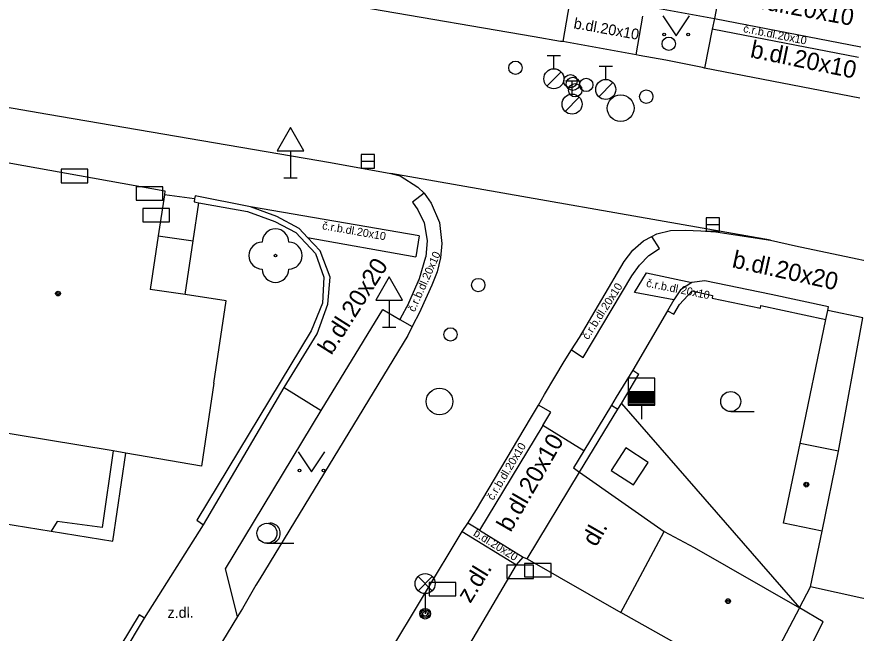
# Model space of a CAD drawing. Extents: x -595546 to -593986, y -1160845 to -1159202.
# Drawn here: x -594768.38 to -594736.96, y -1160794.61 to -1160771.54 of the extents above; entities that cross this region are included whole.
import ezdxf

# ---------------------------------------------------------------- set-up
doc = ezdxf.new("R2010")
doc.units = 0
for name, color, linetype in [('Level 22', 7, 'Continuous'), ('Level 24', 7, 'Continuous'), ('Level 26', 7, 'Continuous'), ('Level 27', 7, 'Continuous'), ('Level 28', 7, 'Continuous'), ('Level 33', 7, 'Continuous'), ('Level 34', 7, 'Continuous'), ('Level 36', 7, 'Continuous'), ('Level 39', 7, 'Continuous'), ('Specificka linie pasportu komunikaci', 7, 'Continuous'), ('TM - budovy zdene_ betonove - VP', 7, 'Continuous'), ('TM - chodniky - VP', 7, 'Continuous'), ('TM - komunikace - VP', 7, 'Continuous'), ('TM - plot drateny_ kovovy - VP', 7, 'Continuous'), ('TM - plot zdeny_ ohradni zed - VP', 7, 'Continuous'), ('TM - podezdivka plotu - VP', 7, 'Continuous'), ('TM - popis povrchu', 7, 'Continuous'), ('TM - rozhrani mezi zpev. plochami mezi sebou - VP', 7, 'Continuous'), ('TM - rozhrani ploch obecne - VP', 7, 'Continuous'), ('TM - vjezd na pozemek', 7, 'Continuous')]:
    doc.layers.add(name, color=color, linetype=linetype)

msp = doc.modelspace()

# ---------------------------------------------------------------- linework, layer by layer
at = {"layer": 'Level 22'}
msp.add_circle((-594758.7, -1160780.48), 0.05, dxfattribs=at)
for centre, start, end in [((-594758.7, -1160779.98), 0, 180), ((-594759.2, -1160780.48), 90, 270), ((-594758.2, -1160780.48), 270, 90), ((-594758.7, -1160780.98), 180, 0)]:
    msp.add_arc(centre, 0.5, start, end, dxfattribs=at)
at = {"layer": 'Level 24'}
for points in [[(-594766.728, -1160777.749), (-594765.728, -1160777.749), (-594765.728, -1160777.249), (-594766.728, -1160777.249)], [(-594763.917, -1160778.408), (-594762.917, -1160778.408), (-594762.917, -1160777.908), (-594763.917, -1160777.908)], [(-594763.667, -1160779.218), (-594762.667, -1160779.218), (-594762.667, -1160778.718), (-594763.667, -1160778.718)], [(-594750.047, -1160792.568), (-594749.047, -1160792.568), (-594749.047, -1160792.068), (-594750.047, -1160792.068)], [(-594749.378, -1160792.499), (-594748.378, -1160792.499), (-594748.378, -1160791.999), (-594749.378, -1160791.999)], [(-594752.947, -1160793.218), (-594751.947, -1160793.218), (-594751.947, -1160792.718), (-594752.947, -1160792.718)]]:
    msp.add_lwpolyline(points, close=True, dxfattribs=at)
at = {"layer": 'Level 26'}
msp.add_lwpolyline([(-594745.295, -1160789.062), (-594744.748, -1160788.225), (-594745.585, -1160787.678), (-594746.132, -1160788.515)], close=True, dxfattribs=at)
at = {"layer": 'Level 27'}
for p, q in [((-594755.49, -1160776.95), (-594754.99, -1160776.95)), ((-594742.58, -1160779.31), (-594742.08, -1160779.31))]:
    msp.add_line(p, q, dxfattribs=at)
for points in [[(-594755.49, -1160777.2), (-594754.99, -1160777.2), (-594754.99, -1160776.7), (-594755.49, -1160776.7)], [(-594742.58, -1160779.56), (-594742.08, -1160779.56), (-594742.08, -1160779.06), (-594742.58, -1160779.06)]]:
    msp.add_lwpolyline(points, close=True, dxfattribs=at)
for centre in [(-594745.78, -1160774.96), (-594752.56, -1160785.94)]:
    msp.add_circle(centre, 0.5, dxfattribs=at)
at = {"layer": 'Level 28'}
for p, q in [((-594748.53, -1160772.985), (-594748.03, -1160772.985)), ((-594748.28, -1160773.485), (-594748.28, -1160772.985)), ((-594746.59, -1160773.385), (-594746.09, -1160773.385)), ((-594746.34, -1160773.885), (-594746.34, -1160773.385)), ((-594748.538, -1160774.132), (-594748.008, -1160773.602)), ((-594747.85, -1160773.935), (-594747.35, -1160773.935)), ((-594747.6, -1160774.435), (-594747.6, -1160773.935)), ((-594746.598, -1160774.532), (-594746.068, -1160774.002)), ((-594747.858, -1160775.082), (-594747.328, -1160774.552)), ((-594745.5, -1160785.57), (-594744.5, -1160785.57)), ((-594745.5, -1160785.62), (-594744.5, -1160785.62)), ((-594745.5, -1160785.67), (-594744.5, -1160785.67)), ((-594745.5, -1160785.72), (-594744.5, -1160785.72)), ((-594745.5, -1160785.77), (-594744.5, -1160785.77)), ((-594745.5, -1160785.82), (-594744.5, -1160785.82)), ((-594745.5, -1160785.87), (-594744.5, -1160785.87)), ((-594745.5, -1160785.92), (-594744.5, -1160785.92)), ((-594745.5, -1160785.97), (-594744.5, -1160785.97)), ((-594745.5, -1160786.02), (-594744.5, -1160786.02)), ((-594745, -1160786.07), (-594745, -1160786.6))]:
    msp.add_line(p, q, dxfattribs=at)
msp.add_lwpolyline([(-594745.5, -1160786.07), (-594744.5, -1160786.07), (-594744.5, -1160785.07), (-594745.5, -1160785.07)], close=True, dxfattribs=at)
for centre, radius in [((-594743.98, -1160772.55), 0.25), ((-594749.72, -1160773.45), 0.25), ((-594748.28, -1160773.86), 0.375), ((-594747.66, -1160773.95), 0.25), ((-594747.57, -1160774.05), 0.25), ((-594747.07, -1160774.09), 0.25), ((-594747.48, -1160774.29), 0.25), ((-594746.34, -1160774.26), 0.375), ((-594747.6, -1160774.81), 0.375), ((-594744.82, -1160774.53), 0.25), ((-594751.11, -1160781.58), 0.25), ((-594752.15, -1160783.43), 0.25)]:
    msp.add_circle(centre, radius, dxfattribs=at)
at = {"layer": 'Level 33'}
for p, q in [((-594753.365, -1160793.02), (-594752.835, -1160792.49)), ((-594753.365, -1160792.49), (-594752.835, -1160793.02)), ((-594753.1, -1160793.13), (-594753.1, -1160793.88))]:
    msp.add_line(p, q, dxfattribs=at)
for centre, radius in [((-594753.1, -1160792.755), 0.375), ((-594753.1, -1160793.88), 0.2), ((-594753.1, -1160793.88), 0.145), ((-594753.1, -1160793.88), 0.0876)]:
    msp.add_circle(centre, radius, dxfattribs=at)
at = {"layer": 'Level 34'}
for p, q in [((-594758.14, -1160776.552), (-594758.14, -1160777.57)), ((-594758.39, -1160777.57), (-594757.89, -1160777.57)), ((-594754.45, -1160782.142), (-594754.45, -1160783.16)), ((-594754.7, -1160783.16), (-594754.2, -1160783.16))]:
    msp.add_line(p, q, dxfattribs=at)
for points in [[(-594758.64, -1160776.552), (-594757.64, -1160776.552), (-594758.14, -1160775.686)], [(-594754.95, -1160782.142), (-594753.95, -1160782.142), (-594754.45, -1160781.276)]]:
    msp.add_lwpolyline(points, close=True, dxfattribs=at)
at = {"layer": 'Level 36'}
for p, q in [((-594741.66, -1160786.315), (-594740.785, -1160786.315)), ((-594759.02, -1160791.245), (-594758.02, -1160791.245))]:
    msp.add_line(p, q, dxfattribs=at)
for points in [[(-594744.2, -1160771.5), (-594743.7, -1160772.25), (-594743.2, -1160771.5)], [(-594757.85, -1160787.82), (-594757.35, -1160788.57), (-594756.85, -1160787.82)]]:
    msp.add_lwpolyline(points, dxfattribs=at)
for centre, radius in [((-594744.15, -1160772.2), 0.05), ((-594743.251, -1160772.2), 0.05), ((-594741.66, -1160785.94), 0.375), ((-594757.8, -1160788.52), 0.05), ((-594756.901, -1160788.52), 0.05), ((-594759.02, -1160790.87), 0.375)]:
    msp.add_circle(centre, radius, dxfattribs=at)
msp.add_arc((-594758.895, -1160790.87), 0.375, 260.4059, 99.5941, dxfattribs=at)
at = {"layer": 'Level 39'}
for centre, radius in [((-594766.84, -1160781.9), 0.09), ((-594766.84, -1160781.9), 0.0398), ((-594738.83, -1160789.05), 0.09), ((-594738.83, -1160789.05), 0.0398), ((-594741.76, -1160793.41), 0.09), ((-594741.76, -1160793.41), 0.0398)]:
    msp.add_circle(centre, radius, dxfattribs=at)
at = {"layer": 'Specificka linie pasportu komunikaci'}
msp.add_lwpolyline([(-594740.17, -1160779.9), (-594754.38, -1160777.4)], dxfattribs=at)
at = {"layer": 'TM - budovy zdene_ betonove - VP'}
for points in [[(-594769.24, -1160776.91), (-594762.84, -1160778.06)], [(-594762.86, -1160778.2), (-594763.09, -1160779.74)], [(-594762.84, -1160778.06), (-594762.86, -1160778.2)], [(-594763.09, -1160779.74), (-594763.39, -1160781.75)], [(-594762.08, -1160781.94), (-594763.39, -1160781.75)], [(-594760.55, -1160782.17), (-594762.08, -1160781.94)], [(-594761.01, -1160785.25), (-594760.55, -1160782.17)], [(-594737.62, -1160787.8), (-594736.71, -1160782.81)], [(-594761.01, -1160785.25), (-594761.47, -1160788.36)], [(-594764.78, -1160787.79), (-594770.91, -1160786.77)], [(-594739.68, -1160790.49), (-594739.06, -1160787.51)], [(-594737.62, -1160787.8), (-594739.06, -1160787.51)], [(-594764.3, -1160787.87), (-594764.78, -1160787.79)], [(-594761.47, -1160788.36), (-594764.3, -1160787.87)], [(-594738.24, -1160790.79), (-594737.62, -1160787.8)], [(-594738.24, -1160790.79), (-594739.68, -1160790.49)], [(-594745.25, -1160792.86), (-594744.15, -1160790.8)], [(-594744.15, -1160790.8), (-594743.03, -1160791.4)], [(-594738.67, -1160792.87), (-594738.24, -1160790.79)], [(-594743.03, -1160791.4), (-594739.08, -1160793.66)], [(-594753.17, -1160797.99), (-594749.68, -1160792.05)], [(-594749.68, -1160792.05), (-594749.43, -1160791.77)], [(-594749.43, -1160791.77), (-594749.28, -1160791.83)], [(-594749.28, -1160791.83), (-594745.77, -1160793.83)], [(-594745.77, -1160793.83), (-594745.25, -1160792.86)], [(-594735.79, -1160793.51), (-594738.67, -1160792.87)], [(-594742.36, -1160795.76), (-594745.77, -1160793.83)], [(-594739.08, -1160793.66), (-594739.84, -1160795.08)]]:
    msp.add_lwpolyline(points, dxfattribs=at)
at = {"layer": 'TM - chodniky - VP'}
for points in [[(-594747.69, -1160771.02), (-594747.95, -1160772.47)], [(-594744.87, -1160771.13), (-594742.27, -1160771.61)], [(-594745.2, -1160772.97), (-594744.95, -1160771.52)], [(-594742.27, -1160771.61), (-594742.35, -1160772.01)], [(-594742.35, -1160772.01), (-594742.64, -1160773.46)], [(-594756.99, -1160786.28), (-594754.68, -1160782.49)], [(-594754.68, -1160782.49), (-594754.05, -1160782.87)], [(-594754.05, -1160782.87), (-594753.58, -1160783.13)], [(-594760.57, -1160792.2), (-594756.99, -1160786.28)], [(-594760.12, -1160793.98), (-594760.57, -1160792.2)]]:
    msp.add_lwpolyline(points, dxfattribs=at)
at = {"layer": 'TM - komunikace - VP'}
for points in [[(-594749.02, -1160772.29), (-594755.14, -1160771.24)], [(-594748.03, -1160772.46), (-594749.02, -1160772.29)], [(-594747.95, -1160772.47), (-594748.03, -1160772.46)], [(-594745.2, -1160772.97), (-594747.95, -1160772.47)], [(-594745.09, -1160772.99), (-594745.2, -1160772.97)], [(-594744.09, -1160773.17), (-594745.09, -1160772.99)], [(-594743.71, -1160773.24), (-594744.09, -1160773.17)], [(-594742.72, -1160773.44), (-594743.71, -1160773.24)], [(-594742.64, -1160773.46), (-594742.72, -1160773.44)], [(-594736.83, -1160774.59), (-594742.64, -1160773.46)], [(-594775.38, -1160773.78), (-594767.22, -1160775.19)], [(-594767.22, -1160775.19), (-594756.64, -1160776.99)], [(-594756.64, -1160776.99), (-594754.38, -1160777.4)], [(-594754.38, -1160777.4), (-594754.03, -1160777.49)], [(-594754.03, -1160777.49), (-594753.37, -1160777.92)], [(-594753.37, -1160777.92), (-594753.14, -1160778.14)], [(-594753.14, -1160778.14), (-594752.87, -1160778.52)], [(-594752.87, -1160778.52), (-594752.56, -1160779.24), (-594752.48, -1160780.02)], [(-594745.65, -1160780.7), (-594745.33, -1160780.27), (-594744.92, -1160779.92), (-594744.61, -1160779.76)], [(-594744.61, -1160779.76), (-594744.43, -1160779.67), (-594743.91, -1160779.54)], [(-594743.91, -1160779.54), (-594743.35, -1160779.53), (-594742.78, -1160779.55), (-594742.6, -1160779.56), (-594742.22, -1160779.59)], [(-594742.22, -1160779.59), (-594740.17, -1160779.9)], [(-594752.48, -1160780.02), (-594752.53, -1160780.56), (-594752.65, -1160781.08), (-594752.85, -1160781.58)], [(-594740.17, -1160779.9), (-594739.23, -1160780.11)], [(-594739.23, -1160780.11), (-594734.38, -1160781.13)], [(-594747.32, -1160783.54), (-594745.65, -1160780.7)], [(-594752.85, -1160781.58), (-594753.26, -1160782.49), (-594753.3, -1160782.58)], [(-594753.3, -1160782.58), (-594753.58, -1160783.13)], [(-594753.58, -1160783.13), (-594753.75, -1160783.47)], [(-594753.75, -1160783.47), (-594759.29, -1160792.57)], [(-594747.62, -1160784.01), (-594747.32, -1160783.54)], [(-594747.89, -1160784.44), (-594747.62, -1160784.01)], [(-594748.63, -1160785.68), (-594748.24, -1160785.03), (-594747.89, -1160784.44)], [(-594748.85, -1160786.07), (-594748.63, -1160785.68)], [(-594749.15, -1160786.58), (-594748.85, -1160786.07)], [(-594751.18, -1160789.98), (-594749.15, -1160786.58)], [(-594751.5, -1160790.49), (-594751.18, -1160789.98)], [(-594751.71, -1160790.81), (-594751.5, -1160790.49)], [(-594754.53, -1160795.49), (-594751.71, -1160790.81)], [(-594759.29, -1160792.57), (-594759.44, -1160792.81)], [(-594759.44, -1160792.81), (-594759.94, -1160793.69)], [(-594759.94, -1160793.69), (-594760.12, -1160793.98)], [(-594760.12, -1160793.98), (-594761.88, -1160796.88)]]:
    msp.add_lwpolyline(points, dxfattribs=at)
at = {"layer": 'TM - plot drateny_ kovovy - VP'}
for points in [[(-594761.74, -1160778.47), (-594761.57, -1160778.5)], [(-594761.57, -1160778.5), (-594759.75, -1160778.83)], [(-594759.75, -1160778.83), (-594758.73, -1160779.2), (-594757.94, -1160779.62), (-594757.2, -1160780.4), (-594756.89, -1160781.28), (-594756.94, -1160782.26), (-594757.36, -1160783.3)], [(-594743.79, -1160782.67), (-594743.58, -1160782.31), (-594743.1, -1160781.8), (-594742.34, -1160781.97), (-594742.36, -1160782.07), (-594740.55, -1160782.45), (-594740.53, -1160782.35), (-594738.1, -1160782.87)], [(-594757.36, -1160783.3), (-594761.65, -1160790.38)], [(-594745.75, -1160786.01), (-594739.08, -1160793.66)], [(-594747.32, -1160788.58), (-594745.88, -1160786.22)], [(-594763.8, -1160793.92), (-594770.66, -1160805.24)]]:
    msp.add_lwpolyline(points, dxfattribs=at)
at = {"layer": 'TM - plot zdeny_ ohradni zed - VP'}
for points in [[(-594745.75, -1160786.01), (-594745.1, -1160784.91)], [(-594745.88, -1160786.22), (-594745.75, -1160786.01)]]:
    msp.add_lwpolyline(points, dxfattribs=at)
at = {"layer": 'TM - podezdivka plotu - VP'}
for points in [[(-594761.71, -1160778.24), (-594761.73, -1160778.36)], [(-594759.64, -1160778.65), (-594761.71, -1160778.24)], [(-594761.73, -1160778.36), (-594761.74, -1160778.47)], [(-594758.65, -1160779.02), (-594759.64, -1160778.65)], [(-594757.82, -1160779.46), (-594758.65, -1160779.02)], [(-594757.5, -1160779.8), (-594757.82, -1160779.46)], [(-594757.03, -1160780.3), (-594757.5, -1160779.8)], [(-594756.66, -1160781.29), (-594757.03, -1160780.3)], [(-594756.74, -1160782.3), (-594756.66, -1160781.29)], [(-594743.11, -1160781.48), (-594743.54, -1160781.76)], [(-594742.63, -1160781.42), (-594743.11, -1160781.48)], [(-594740.15, -1160781.94), (-594742.63, -1160781.42)], [(-594743.54, -1160781.76), (-594743.79, -1160782.13)], [(-594738, -1160782.4), (-594740.15, -1160781.94)], [(-594757.14, -1160783.41), (-594756.74, -1160782.3)], [(-594743.79, -1160782.13), (-594744.03, -1160782.54)], [(-594744.03, -1160782.54), (-594743.79, -1160782.67)], [(-594738.1, -1160782.87), (-594738.03, -1160782.53)], [(-594738.03, -1160782.53), (-594738, -1160782.4)], [(-594758.38, -1160785.41), (-594757.14, -1160783.41)], [(-594745.33, -1160784.76), (-594745.95, -1160785.78), (-594746.12, -1160786.07)], [(-594745.33, -1160784.76), (-594745.1, -1160784.91)], [(-594761.4, -1160790.56), (-594758.38, -1160785.41)], [(-594746.12, -1160786.07), (-594747.16, -1160787.78)], [(-594746.12, -1160786.07), (-594745.88, -1160786.22)], [(-594747.16, -1160787.78), (-594747.55, -1160788.42)], [(-594747.55, -1160788.42), (-594747.32, -1160788.58)], [(-594761.65, -1160790.38), (-594761.4, -1160790.56)], [(-594763.61, -1160794.05), (-594763.8, -1160793.92)], [(-594767.45, -1160800.47), (-594763.61, -1160794.05)]]:
    msp.add_lwpolyline(points, dxfattribs=at)
at = {"layer": 'TM - rozhrani mezi zpev. plochami mezi sebou - VP'}
for points in [[(-594741.91, -1160769.71), (-594742.27, -1160771.61)], [(-594742.27, -1160771.61), (-594736.79, -1160772.66)], [(-594736.88, -1160773.06), (-594742.35, -1160772.01)], [(-594753.14, -1160778.14), (-594753.57, -1160778.48)], [(-594753.57, -1160778.48), (-594753.37, -1160778.76)], [(-594753.32, -1160779.74), (-594759.64, -1160778.65)], [(-594753.37, -1160778.76), (-594753.13, -1160779.25)], [(-594753.13, -1160779.25), (-594753.02, -1160779.91)], [(-594757.5, -1160779.8), (-594753.45, -1160780.52)], [(-594753.32, -1160779.74), (-594753.45, -1160780.52)], [(-594744.33, -1160780.21), (-594744.61, -1160779.76)], [(-594753.02, -1160779.91), (-594753.07, -1160780.52)], [(-594744.72, -1160780.47), (-594744.33, -1160780.21)], [(-594753.31, -1160781.34), (-594753.07, -1160780.52)], [(-594745.08, -1160780.84), (-594744.72, -1160780.47)], [(-594745.36, -1160781.24), (-594745.08, -1160780.84)], [(-594753.71, -1160782.24), (-594753.31, -1160781.34)], [(-594747.18, -1160784.29), (-594745.36, -1160781.24)], [(-594745.26, -1160781.86), (-594744.81, -1160781.12)], [(-594744.81, -1160781.12), (-594743.11, -1160781.48)], [(-594743.79, -1160782.13), (-594745.26, -1160781.86)], [(-594753.71, -1160782.24), (-594754.05, -1160782.87)], [(-594747.62, -1160784.01), (-594747.18, -1160784.29)], [(-594758.38, -1160785.41), (-594756.99, -1160786.28)], [(-594748.4, -1160786.34), (-594748.85, -1160786.07)], [(-594748.69, -1160786.84), (-594748.4, -1160786.34)], [(-594748.69, -1160786.84), (-594751.06, -1160790.75)], [(-594747.16, -1160787.78), (-594748.69, -1160786.84)], [(-594751.06, -1160790.75), (-594751.5, -1160790.49)], [(-594751.71, -1160790.81), (-594749.68, -1160792.05)], [(-594751.06, -1160790.75), (-594749.43, -1160791.77)]]:
    msp.add_lwpolyline(points, dxfattribs=at)
at = {"layer": 'TM - rozhrani ploch obecne - VP'}
for points in [[(-594761.78, -1160779.93), (-594761.57, -1160778.5)], [(-594763.09, -1160779.74), (-594761.78, -1160779.93)], [(-594762.08, -1160781.94), (-594761.78, -1160779.93)], [(-594739.06, -1160787.51), (-594738.1, -1160782.87)], [(-594764.78, -1160787.79), (-594765.19, -1160790.65), (-594766.87, -1160790.43), (-594767.1, -1160790.79)], [(-594764.79, -1160791.16), (-594764.3, -1160787.87)], [(-594749.28, -1160791.83), (-594747.32, -1160788.58)], [(-594747.32, -1160788.58), (-594744.15, -1160790.8)], [(-594769.42, -1160790.42), (-594767.1, -1160790.79)], [(-594767.1, -1160790.79), (-594764.79, -1160791.16)], [(-594739.08, -1160793.66), (-594738.67, -1160792.87)], [(-594739.84, -1160795.08), (-594738.91, -1160795.58), (-594738.2, -1160794.18), (-594739.08, -1160793.66)]]:
    msp.add_lwpolyline(points, dxfattribs=at)
at = {"layer": 'TM - vjezd na pozemek'}
for points in [[(-594761.73, -1160778.36), (-594762.86, -1160778.2)], [(-594744.03, -1160782.54), (-594745.33, -1160784.76)], [(-594736.71, -1160782.81), (-594738.03, -1160782.53)], [(-594763.61, -1160794.05), (-594761.4, -1160790.56)]]:
    msp.add_lwpolyline(points, dxfattribs=at)

# ---------------------------------------------------------------- texts
at = {"layer": 'TM - popis povrchu'}
for s, height, rotation, p in [('b.dl.20x10', 0.65, 349.474, (-594741.06, -1160771.15)), ('b.dl.20x10', 0.4, 349.8537, (-594747.56, -1160771.97)), ('č.r.b.dl.20x10', 0.3, 348.6559, (-594741.21, -1160772.11)), ('b.dl.20x10', 0.65, 348.346, (-594740.96, -1160773.05)), ('č.r.b.dl.20x10', 0.3, 350, (-594756.97, -1160779.49)), ('č.r.b.dl.20x10', 0.3, 66, (-594753.49, -1160782.61)), ('b.dl.20x20', 0.65, 347.4669, (-594741.64, -1160780.91)), ('b.dl.20x20', 0.65, 57.6273, (-594756.61, -1160784.23)), ('č.r.b.dl.20x10', 0.3, 348.6559, (-594744.84, -1160781.64)), ('č.r.b.dl.20x10', 0.3, 57.1767, (-594747, -1160783.65)), ('b.dl.20x10', 0.65, 59.8607, (-594749.9, -1160790.86)), ('č.r.b.dl.20x10', 0.3, 59, (-594750.55, -1160789.66)), ('b.dl.20x20', 0.3, 328, (-594751.32, -1160790.94)), ('dl.', 0.65, 60.1783, (-594746.7, -1160791.41)), ('z.dl.', 0.65, 58.3289, (-594751.41, -1160793.52)), ('z.dl.', 0.4, 0.5226, (-594762.74, -1160794.04))]:
    msp.add_text(s, height=height, rotation=rotation, dxfattribs=at).set_placement(p)

doc.saveas('drawing.dxf')
